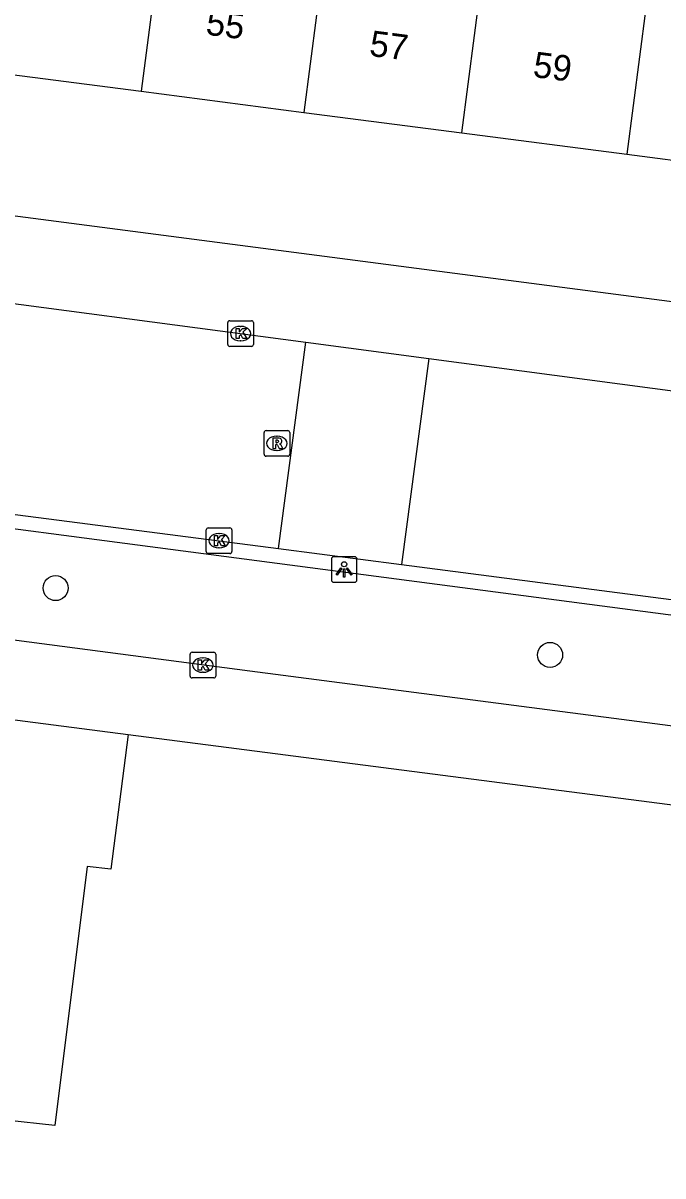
# Model space of a CAD drawing. Extents: x 162186 to 163152, y 385513 to 386513.
# Drawn here: x 162403.73 to 162428.73, y 386101.9 to 386146.91 of the extents above; entities that cross this region are included whole.
import ezdxf

# ---------------------------------------------------------------- set-up
doc = ezdxf.new("R2010")
doc.units = 0
for name, color, linetype in [('IMGEO_Boom', 7, 'Continuous'), ('IMGEO_Kolk', 7, 'Continuous'), ('IMGEO_Lichtpunt', 7, 'Continuous'), ('IMGEO_Muur', 7, 'Continuous'), ('IMGEO_Pand', 7, 'Continuous'), ('IMGEO_Pand_nummerreeks', 7, 'Continuous'), ('IMGEO_Rijbaan_lokaal_gesloten', 7, 'Continuous'), ('IMGEO_Rijbaan_lokaal_open', 7, 'Continuous'), ('IMGEO_Rioolput', 7, 'Continuous'), ('IMGEO_Voetpad_open', 7, 'Continuous')]:
    doc.layers.add(name, color=color, linetype=linetype)

msp = doc.modelspace()

# ---------------------------------------------------------------- linework, layer by layer
at = {"layer": 'IMGEO_Boom'}
for centre in [(162404.998, 386124.851), (162424.318, 386122.242)]:
    msp.add_circle(centre, 0.489, dxfattribs=at)
at = {"layer": 'IMGEO_Kolk'}
for p, q in [((162411.726, 386134.363), (162411.726, 386135.215)), ((162411.801, 386135.289), (162412.653, 386135.289)), ((162412.214, 386135.069), (162412.239, 386135.069)), ((162412.727, 386135.215), (162412.727, 386134.363)), ((162412.237, 386134.509), (162412.212, 386134.509)), ((162412.653, 386134.289), (162411.801, 386134.289)), ((162410.883, 386126.276), (162410.883, 386127.128)), ((162410.958, 386127.202), (162411.81, 386127.202)), ((162411.371, 386126.982), (162411.396, 386126.982)), ((162411.884, 386127.128), (162411.884, 386126.276)), ((162411.394, 386126.422), (162411.369, 386126.422)), ((162411.81, 386126.202), (162410.958, 386126.202)), ((162410.328, 386122.345), (162411.18, 386122.345)), ((162410.253, 386121.419), (162410.253, 386122.271)), ((162410.741, 386122.125), (162410.766, 386122.125)), ((162411.254, 386122.271), (162411.254, 386121.419)), ((162410.764, 386121.565), (162410.739, 386121.565)), ((162411.18, 386121.345), (162410.328, 386121.345))]:
    msp.add_line(p, q, dxfattribs=at)
for points in [[(162411.726, 386134.363), (162411.726, 386135.215)], [(162411.801, 386135.289), (162412.653, 386135.289)], [(162412.047, 386134.989), (162412.17, 386134.989), (162412.17, 386134.838), (162412.3, 386134.989), (162412.464, 386134.989), (162412.318, 386134.838), (162412.471, 386134.589), (162412.319, 386134.589), (162412.234, 386134.753), (162412.17, 386134.686), (162412.17, 386134.589), (162412.047, 386134.589), (162412.047, 386134.989)], [(162412.727, 386135.215), (162412.727, 386134.363)], [(162412.653, 386134.289), (162411.801, 386134.289)], [(162410.883, 386126.276), (162410.883, 386127.128)], [(162410.958, 386127.202), (162411.81, 386127.202)], [(162411.204, 386126.902), (162411.327, 386126.902), (162411.327, 386126.751), (162411.457, 386126.902), (162411.621, 386126.902), (162411.475, 386126.751), (162411.628, 386126.502), (162411.476, 386126.502), (162411.391, 386126.666), (162411.327, 386126.599), (162411.327, 386126.502), (162411.204, 386126.502), (162411.204, 386126.902)], [(162411.884, 386127.128), (162411.884, 386126.276)], [(162411.81, 386126.202), (162410.958, 386126.202)], [(162410.328, 386122.345), (162411.18, 386122.345)], [(162410.253, 386121.419), (162410.253, 386122.271)], [(162410.574, 386122.045), (162410.697, 386122.045), (162410.697, 386121.894), (162410.827, 386122.045), (162410.991, 386122.045), (162410.845, 386121.894), (162410.998, 386121.645), (162410.846, 386121.645), (162410.761, 386121.809), (162410.697, 386121.742), (162410.697, 386121.645), (162410.574, 386121.645), (162410.574, 386122.045)], [(162411.254, 386122.271), (162411.254, 386121.419)], [(162411.18, 386121.345), (162410.328, 386121.345)]]:
    msp.add_lwpolyline(points, dxfattribs=at)
for centre, start, end in [((162411.803, 386135.213), 91.552, 178.448), ((162411.803, 386135.213), 91.552, 178.448), ((162412.651, 386135.213), 1.552, 88.448), ((162412.651, 386135.213), 1.552, 88.448), ((162411.803, 386134.365), 181.552, 268.448), ((162411.803, 386134.365), 181.552, 268.448), ((162412.651, 386134.365), 271.552, 358.448), ((162412.651, 386134.365), 271.552, 358.448), ((162410.96, 386127.126), 91.552, 178.448), ((162410.96, 386127.126), 91.552, 178.448), ((162411.808, 386127.126), 1.552, 88.448), ((162411.808, 386127.126), 1.552, 88.448), ((162410.96, 386126.278), 181.552, 268.448), ((162410.96, 386126.278), 181.552, 268.448), ((162411.808, 386126.278), 271.552, 358.448), ((162411.808, 386126.278), 271.552, 358.448), ((162410.33, 386122.269), 91.552, 178.448), ((162410.33, 386122.269), 91.552, 178.448), ((162411.178, 386122.269), 1.552, 88.448), ((162411.178, 386122.269), 1.552, 88.448), ((162410.33, 386121.421), 181.552, 268.448), ((162410.33, 386121.421), 181.552, 268.448), ((162411.178, 386121.421), 271.552, 358.448), ((162411.178, 386121.421), 271.552, 358.448)]:
    msp.add_arc(centre, 0.0765, start, end, dxfattribs=at)
for centre, major_axis, ratio, start_param, end_param in [((162412.213, 386134.789), (-0.387, 0.002), 0.722429, 4.712389, 7.853982), ((162412.238, 386134.789), (-0.39, 0.002), 0.717154, 1.570796, 4.712389), ((162411.37, 386126.702), (-0.387, 0.002), 0.722429, 4.712389, 7.853982), ((162411.395, 386126.702), (-0.39, 0.002), 0.717154, 1.570796, 4.712389), ((162410.74, 386121.845), (-0.387, 0.002), 0.722429, 4.712389, 7.853982), ((162410.765, 386121.845), (-0.39, 0.002), 0.717154, 1.570796, 4.712389)]:
    msp.add_ellipse(centre, major_axis=major_axis, ratio=ratio, start_param=start_param, end_param=end_param, dxfattribs=at)
at = {"layer": 'IMGEO_Lichtpunt'}
for p, q in [((162415.772, 386125.982), (162415.772, 386125.175)), ((162415.772, 386125.982), (162415.772, 386125.175)), ((162416.674, 386126.077), (162415.866, 386126.077)), ((162416.674, 386126.077), (162415.866, 386126.077)), ((162416.768, 386125.175), (162416.768, 386125.982)), ((162416.768, 386125.175), (162416.768, 386125.982)), ((162415.866, 386125.081), (162416.674, 386125.081)), ((162415.866, 386125.081), (162416.674, 386125.081))]:
    msp.add_line(p, q, dxfattribs=at)
for points in [[(162416.146, 386125.646), (162416.185, 386125.618), (162415.997, 386125.356), (162415.959, 386125.383), (162416.146, 386125.646)], [(162416.248, 386125.598), (162416.295, 386125.598), (162416.295, 386125.276), (162416.248, 386125.276), (162416.248, 386125.598)], [(162416.358, 386125.618), (162416.396, 386125.645), (162416.583, 386125.383), (162416.544, 386125.355), (162416.358, 386125.618)]]:
    msp.add_lwpolyline(points, dxfattribs=at)
msp.add_circle((162416.271, 386125.78), 0.0994, dxfattribs=at)
for centre, start, end in [((162415.866, 386125.982), 90, 180), ((162415.866, 386125.982), 90, 180), ((162416.674, 386125.982), 0, 90), ((162416.674, 386125.982), 0, 90), ((162415.866, 386125.175), 180, 270), ((162415.866, 386125.175), 180, 270), ((162416.674, 386125.175), 270, 0), ((162416.674, 386125.175), 270, 360)]:
    msp.add_arc(centre, 0.0946, start, end, dxfattribs=at)
at = {"layer": 'IMGEO_Muur'}
msp.add_lwpolyline([(162407.83, 386119.134), (162430.108, 386116.262)], dxfattribs=at)
at = {"layer": 'IMGEO_Pand'}
for points in [[(162409.328, 386151.855), (162408.339, 386144.246)], [(162415.69, 386151.032), (162414.701, 386143.423)], [(162420.876, 386142.624), (162421.865, 386150.232)], [(162427.322, 386141.79), (162433.702, 386140.964), (162434.343, 386145.923), (162434.686, 386148.573), (162428.311, 386149.398)], [(162428.311, 386149.398), (162427.322, 386141.79)], [(162401.959, 386145.072), (162408.339, 386144.246)], [(162408.339, 386144.246), (162414.701, 386143.423)], [(162414.701, 386143.423), (162420.876, 386142.624)], [(162420.876, 386142.624), (162427.322, 386141.79)], [(162388.099, 386121.683), (162407.83, 386119.134)], [(162407.83, 386119.134), (162407.151, 386113.873), (162406.228, 386113.986), (162404.967, 386103.874), (162403.05, 386104.082), (162398.406, 386104.586), (162398.034, 386101.902)]]:
    msp.add_lwpolyline(points, dxfattribs=at)
at = {"layer": 'IMGEO_Rijbaan_lokaal_gesloten'}
for points in [[(162394.285, 386137.161), (162414.771, 386134.451)], [(162349.248, 386134.706), (162413.706, 386126.402)], [(162419.58, 386133.815), (162431.953, 386132.179)], [(162418.517, 386125.775), (162458.948, 386120.525), (162482.119, 386117.517)]]:
    msp.add_lwpolyline(points, dxfattribs=at)
at = {"layer": 'IMGEO_Rijbaan_lokaal_open'}
for points in [[(162413.706, 386126.402), (162414.771, 386134.451)], [(162414.771, 386134.451), (162419.58, 386133.815)], [(162419.58, 386133.815), (162418.517, 386125.775)], [(162413.706, 386126.402), (162418.517, 386125.775)]]:
    msp.add_lwpolyline(points, dxfattribs=at)
at = {"layer": 'IMGEO_Rioolput'}
for p, q in [((162413.144, 386130.075), (162413.144, 386130.927)), ((162413.219, 386131.001), (162414.071, 386131.001)), ((162414.145, 386130.927), (162414.145, 386130.075)), ((162413.632, 386130.781), (162413.657, 386130.781)), ((162414.071, 386130.001), (162413.219, 386130.001)), ((162413.655, 386130.221), (162413.63, 386130.221))]:
    msp.add_line(p, q, dxfattribs=at)
for points in [[(162413.144, 386130.075), (162413.144, 386130.927)], [(162413.219, 386131.001), (162414.071, 386131.001)], [(162414.145, 386130.927), (162414.145, 386130.075)], [(162413.733, 386130.699), (162413.481, 386130.701), (162413.481, 386130.301)], [(162413.481, 386130.301), (162413.605, 386130.301), (162413.605, 386130.463), (162413.616, 386130.463)], [(162413.659, 386130.62), (162413.605, 386130.62), (162413.605, 386130.539)], [(162413.605, 386130.539), (162413.657, 386130.539)], [(162413.663, 386130.434), (162413.734, 386130.301), (162413.874, 386130.301), (162413.809, 386130.427)], [(162414.071, 386130.001), (162413.219, 386130.001)]]:
    msp.add_lwpolyline(points, dxfattribs=at)
for centre, radius, start, end in [((162413.221, 386130.925), 0.0765, 91.552, 178.448), ((162413.221, 386130.925), 0.0765, 91.552, 178.448), ((162414.069, 386130.925), 0.0765, 1.552, 88.448), ((162414.069, 386130.925), 0.0765, 1.552, 88.448), ((162413.615, 386130.41), 0.0533, 26.0293, 88.6989), ((162413.641, 386130.728), 0.19, 274.7715, 282.9687), ((162413.665, 386130.524), 0.0964, 77.0061, 93.1865), ((162413.679, 386130.581), 0.0378, 276.6634, 79.6772), ((162413.732, 386130.589), 0.109, 350.3612, 89.416), ((162413.73, 386130.589), 0.112, 277.5842, 350.9817), ((162413.714, 386130.374), 0.108, 29.5134, 73.7905), ((162413.221, 386130.077), 0.0765, 181.552, 268.448), ((162413.221, 386130.077), 0.0765, 181.552, 268.448), ((162414.069, 386130.077), 0.0765, 271.552, 358.448), ((162414.069, 386130.077), 0.0765, 271.552, 358.448)]:
    msp.add_arc(centre, radius, start, end, dxfattribs=at)
for centre, major_axis, ratio, start_param, end_param in [((162413.631, 386130.501), (-0.387, 0.002), 0.722429, 4.712389, 7.853982), ((162413.656, 386130.501), (-0.39, 0.002), 0.717154, 1.570796, 4.712389)]:
    msp.add_ellipse(centre, major_axis=major_axis, ratio=ratio, start_param=start_param, end_param=end_param, dxfattribs=at)
at = {"layer": 'IMGEO_Voetpad_open'}
for points in [[(162477.513, 386129.721), (162345.395, 386146.93)], [(162433.897, 386123.153), (162374.947, 386130.882)], [(162433.217, 386118.933), (162412.591, 386121.605), (162374.32, 386126.635)], [(162407.83, 386119.134), (162430.108, 386116.262)]]:
    msp.add_lwpolyline(points, dxfattribs=at)

# ---------------------------------------------------------------- texts
at = {"layer": 'IMGEO_Pand_nummerreeks'}
for s, p in [('55', (162410.834, 386146.464)), ('57', (162417.226, 386145.637)), ('59', (162423.618, 386144.81))]:
    msp.add_text(s, height=1, rotation=352.6267, dxfattribs=at).set_placement(p)

doc.saveas('drawing.dxf')
